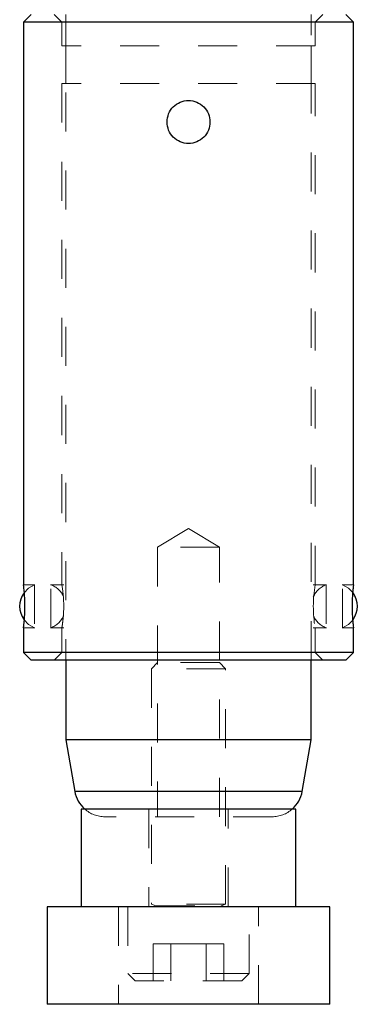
# Model space of a CAD drawing. Header units: inches. Extents: x 1880 to 2363, y -453 to -54.
# Tile 947 of 1056: x 2212.737 to 2213.603, y -434.107 to -431.585. Entities that reach past the tile are written whole.
import ezdxf

# ---------------------------------------------------------------- set-up
doc = ezdxf.new("R2010")
doc.units = ezdxf.units.IN
doc.header["$LTSCALE"] = 0.5
doc.header["$MEASUREMENT"] = 0
doc.linetypes.add('HIDDEN', pattern=[0.225, 0.15, -0.075])
doc.layers.add('SVE-M-S', color=8, linetype='Continuous')

msp = doc.modelspace()

# ---------------------------------------------------------------- linework, layer by layer
at = {"color": 7, "linetype": 'HIDDEN', "lineweight": 18}
for p, q in [((2213.09072, -433.2317), (2213.07522, -433.2472)), ((2213.24972, -433.2317), (2213.09072, -433.2317)), ((2213.26522, -433.2472), (2213.24972, -433.2317)), ((2213.26522, -433.2472), (2213.07522, -433.2472)), ((2213.07522, -433.2472), (2213.07522, -433.85066)), ((2213.26522, -433.85066), (2213.26522, -433.2472)), ((2213.01422, -433.8567), (2213.01422, -434.0277)), ((2213.26522, -433.85066), (2213.07522, -433.85066)), ((2213.07522, -433.85066), (2213.08652, -433.85477)), ((2213.26522, -433.8563), (2213.07522, -433.8563)), ((2213.07522, -433.8563), (2213.07522, -433.8567)), ((2213.08652, -433.85477), (2213.25392, -433.85477)), ((2213.25392, -433.85477), (2213.26522, -433.85066)), ((2213.26522, -433.8567), (2213.26522, -433.8563)), ((2213.32622, -434.0277), (2213.32622, -433.8567)), ((2213.12512, -433.9517), (2213.08001, -433.9517)), ((2213.08001, -433.9517), (2213.08001, -434.0467)), ((2213.12512, -433.9517), (2213.12512, -434.0467)), ((2213.21533, -433.9517), (2213.12512, -433.9517)), ((2213.21533, -433.9517), (2213.21533, -434.0467)), ((2213.26043, -433.9517), (2213.21533, -433.9517)), ((2213.26043, -433.9517), (2213.26043, -434.0467)), ((2213.32622, -434.0277), (2213.01422, -434.0277)), ((2213.01422, -434.0277), (2213.03322, -434.0467)), ((2213.30722, -434.0467), (2213.32622, -434.0277)), ((2213.30722, -434.0467), (2213.03322, -434.0467))]:
    msp.add_line(p, q, dxfattribs=at)
for centre, start, end in [((2213.08626, -433.85551), 270, 70), ((2213.25419, -433.85551), 110, 270)]:
    msp.add_arc(centre, 0.000787, start, end, dxfattribs=at)
at = {"layer": 'SVE-M-S', "linetype": 'Continuous', "lineweight": 25}
for p, q in [((2212.76668, -431.57166), (2212.74699, -431.59134)), ((2213.59345, -431.59134), (2213.57376, -431.57166)), ((2212.74699, -431.59134), (2212.74699, -433.03229)), ((2213.59345, -431.59134), (2212.74699, -431.59134)), ((2213.59345, -433.03229), (2213.59345, -431.59134)), ((2212.74699, -433.14252), (2212.74699, -433.20551)), ((2213.59345, -433.20551), (2213.59345, -433.14252)), ((2212.74699, -433.20551), (2212.76668, -433.2252)), ((2213.59345, -433.20551), (2212.74699, -433.20551)), ((2213.57376, -433.2252), (2213.59345, -433.20551)), ((2213.57376, -433.2252), (2212.76668, -433.2252)), ((2212.85526, -433.2252), (2212.85526, -433.42953)), ((2213.48518, -433.42953), (2213.48518, -433.2252)), ((2212.85526, -433.42953), (2212.8785, -433.56131)), ((2213.48518, -433.42953), (2212.85526, -433.42953)), ((2213.46194, -433.56131), (2213.48518, -433.42953)), ((2213.46194, -433.56131), (2212.8785, -433.56131)), ((2212.89522, -433.6067), (2212.89522, -433.8567)), ((2213.44522, -433.6067), (2212.89522, -433.6067)), ((2213.44522, -433.8567), (2213.44522, -433.6067)), ((2212.80772, -433.8567), (2212.80772, -434.1067)), ((2213.53272, -433.8567), (2212.80772, -433.8567)), ((2213.53272, -434.1067), (2213.53272, -433.8567)), ((2213.53272, -434.1067), (2212.80772, -434.1067))]:
    msp.add_line(p, q, dxfattribs=at)
at = {"layer": 'SVE-M-S', "linetype": 'HIDDEN', "lineweight": 18}
for p, q in [((2212.82573, -431.57166), (2212.84542, -431.59134)), ((2212.85526, -431.57166), (2212.85526, -433.2252)), ((2213.48518, -433.2252), (2213.48518, -431.57166)), ((2213.49502, -431.59134), (2213.51471, -431.57166)), ((2212.84542, -431.59134), (2212.84542, -431.65236)), ((2213.49502, -431.65236), (2213.49502, -431.59134)), ((2213.49502, -431.65236), (2212.84542, -431.65236)), ((2212.85526, -431.65236), (2212.85526, -431.74882)), ((2213.48518, -431.74882), (2213.48518, -431.65236)), ((2213.49502, -431.74882), (2212.84542, -431.74882)), ((2212.84542, -431.74882), (2212.84542, -433.03229)), ((2213.49502, -433.03229), (2213.49502, -431.74882)), ((2213.17022, -432.88861), (2213.09072, -432.93638)), ((2213.24972, -432.93638), (2213.17022, -432.88861)), ((2213.24972, -432.93638), (2213.09072, -432.93638)), ((2213.09072, -432.93638), (2213.09072, -433.62638)), ((2213.24972, -433.62638), (2213.24972, -432.93638)), ((2212.77626, -433.03229), (2212.74675, -433.03229)), ((2212.77497, -433.0323), (2212.75959, -433.04107)), ((2212.775, -433.03229), (2212.775, -433.14252)), ((2212.85038, -433.03229), (2212.81615, -433.03229)), ((2212.81741, -433.14252), (2212.81741, -433.03229)), ((2212.84611, -433.0365), (2212.84542, -433.03229)), ((2212.84542, -433.03229), (2212.8461, -433.03648)), ((2213.52429, -433.03229), (2213.49006, -433.03229)), ((2213.52304, -433.03229), (2213.52304, -433.14252)), ((2213.59369, -433.03229), (2213.56418, -433.03229)), ((2213.58081, -433.04104), (2213.56543, -433.03228)), ((2213.56544, -433.14252), (2213.56544, -433.03229)), ((2212.75959, -433.04107), (2212.7485, -433.0526)), ((2212.8461, -433.03648), (2212.84776, -433.0484)), ((2212.84777, -433.04844), (2212.84611, -433.0365)), ((2212.84776, -433.0484), (2212.84943, -433.06625)), ((2212.84899, -433.06151), (2212.84777, -433.04844)), ((2213.59223, -433.05299), (2213.58081, -433.04104)), ((2212.84943, -433.06625), (2212.85013, -433.08736)), ((2212.84944, -433.10847), (2212.84777, -433.12634)), ((2212.85013, -433.08736), (2212.84944, -433.10847)), ((2212.74834, -433.122), (2212.75964, -433.13377)), ((2212.75964, -433.13377), (2212.77502, -433.14253)), ((2212.84777, -433.12634), (2212.84611, -433.13829)), ((2213.56546, -433.14251), (2213.58084, -433.13375)), ((2213.58084, -433.13375), (2213.5922, -433.12186)), ((2212.74675, -433.14252), (2212.77626, -433.14252)), ((2212.81615, -433.14252), (2212.85038, -433.14252)), ((2212.84611, -433.13829), (2212.84542, -433.14252)), ((2212.84542, -433.14252), (2212.84542, -433.20551)), ((2212.84542, -433.14252), (2212.84542, -433.14252)), ((2213.49006, -433.14252), (2213.52429, -433.14252)), ((2213.49502, -433.20551), (2213.49502, -433.14252)), ((2213.56418, -433.14252), (2213.59369, -433.14252)), ((2212.84542, -433.20551), (2212.82573, -433.2252)), ((2213.51471, -433.2252), (2213.49502, -433.20551)), ((2212.8785, -433.56131), (2213.46194, -433.56131)), ((2213.06872, -433.6067), (2213.06872, -433.8567)), ((2213.27172, -433.8567), (2213.27172, -433.6067)), ((2213.3844, -433.62638), (2212.95604, -433.62638)), ((2212.99072, -433.8567), (2212.99072, -434.1067)), ((2213.34972, -434.1067), (2213.34972, -433.8567))]:
    msp.add_line(p, q, dxfattribs=at)
for centre, radius, start, end in [((2212.32565, -433.0874), 0.42494, 352.54683, 7.45153), ((2212.7962, -433.0874), 0.05906, 26.16254, 68.97337), ((2213.81742, -433.08741), 0.32707, 170.29778, 189.70005), ((2213.54424, -433.0874), 0.05906, 111.07679, 155.7605), ((2212.7962, -433.0874), 0.05906, 291.06173, 334.8938), ((2213.54424, -433.0874), 0.05906, 205.33229, 248.97702), ((2212.95604, -433.54764), 0.07874, 228.59038, 270), ((2213.3844, -433.54764), 0.07874, 270, 311.40962)]:
    msp.add_arc(centre, radius, start, end, dxfattribs=at)
at = {"layer": 'SVE-M-S', "linetype": 'Continuous', "lineweight": 25}
for centre, radius, start, end in [((2212.7962, -433.0874), 0.05906, 143.88372, 215.85694), ((2213.54424, -433.0874), 0.05906, 324.305, 35.6445), ((2212.95604, -433.54764), 0.07874, 190, 228.59038), ((2213.3844, -433.54764), 0.07874, 311.40962, 350)]:
    msp.add_arc(centre, radius, start, end, dxfattribs=at)
for points, knots in [([(2213.1151, -431.84725), (2213.11593, -431.85447), (2213.1176, -431.86891), (2213.13033, -431.88723), (2213.14852, -431.89948), (2213.17021, -431.9038), (2213.19186, -431.89949), (2213.21019, -431.88725), (2213.22245, -431.86894), (2213.22678, -431.84728), (2213.22247, -431.82562), (2213.21024, -431.80729), (2213.19192, -431.79503), (2213.17028, -431.79069), (2213.14858, -431.79499), (2213.13038, -431.80722), (2213.11761, -431.82554), (2213.11594, -431.84), (2213.1151, -431.84725)], [0, 0, 0, 0, 0.0624859, 0.124982, 0.1874706, 0.2499489, 0.3124372, 0.3749358, 0.4374251, 0.4999038, 0.5623915, 0.6248896, 0.687378, 0.7498574, 0.812346, 0.8748441, 0.9373156, 1, 1, 1, 1]), ([(2212.74699, -433.14252), (2212.7471, -433.14169), (2212.74733, -433.14003), (2212.7488, -433.12729), (2212.7502, -433.10911), (2212.75079, -433.0874), (2212.75021, -433.06581), (2212.74877, -433.04726), (2212.74746, -433.03582), (2212.74682, -433.03089), (2212.74699, -433.03229), (2212.74699, -433.03229)], [0, 0, 0, 0, 0.1249711, 0.249962, 0.3749385, 0.4998938, 0.6248697, 0.7498661, 0.8748436, 0.9998004, 1, 1, 1, 1]), ([(2213.59345, -433.03229), (2213.59334, -433.03312), (2213.59311, -433.03478), (2213.59164, -433.04752), (2213.59024, -433.0657), (2213.58965, -433.08741), (2213.59023, -433.109), (2213.59167, -433.12755), (2213.59298, -433.13898), (2213.59362, -433.14392), (2213.59345, -433.14252), (2213.59345, -433.14252)], [0, 0, 0, 0, 0.1249711, 0.249962, 0.3749385, 0.4998938, 0.6248697, 0.7498661, 0.8748436, 0.9998004, 1, 1, 1, 1])]:
    msp.add_open_spline(points, degree=3, knots=knots, dxfattribs=at)
at = {"layer": 'SVE-M-S', "linetype": 'HIDDEN', "lineweight": 18}
for points, knots in [([(2212.84542, -433.14252), (2212.84556, -433.14167), (2212.84584, -433.13995), (2212.8477, -433.1284), (2212.84867, -433.11713), (2212.8491, -433.11212)], [0, 0, 0, 0, 0.357256, 0.7146077, 1, 1, 1, 1]), ([(2213.59345, -433.14252), (2213.59334, -433.14162), (2213.59313, -433.13984), (2213.59194, -433.1309), (2213.59141, -433.12302), (2213.59129, -433.12125)], [0, 0, 0, 0, 0.4365362, 0.8738429, 1, 1, 1, 1])]:
    msp.add_open_spline(points, degree=3, knots=knots, dxfattribs=at)

doc.saveas('drawing.dxf')
